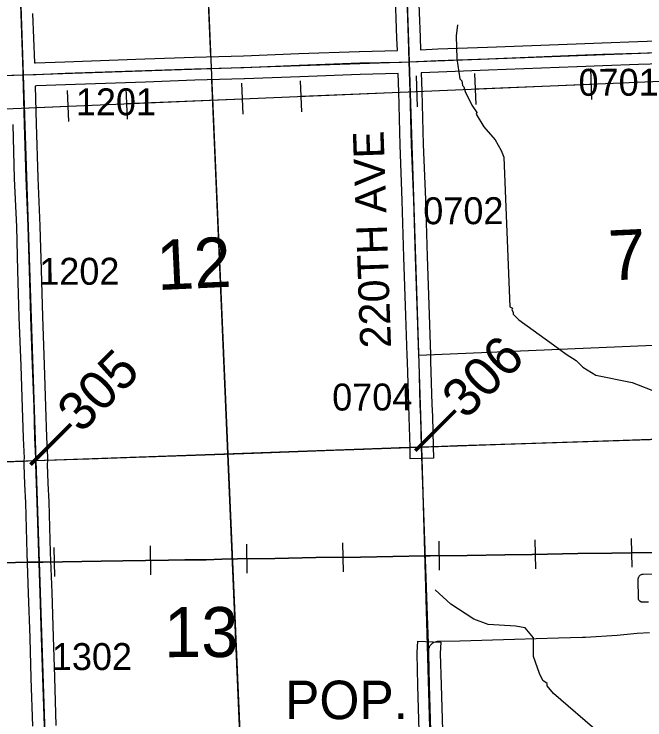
# Model space of a CAD drawing. Extents: x 128.7 to 185.5, y -21.4 to 12.6.
# Drawn here: x 145.187 to 146.826, y -10.071 to -8.237 of the extents above; entities that cross this region are included whole.
import ezdxf

# ---------------------------------------------------------------- set-up
doc = ezdxf.new("R2010")
doc.units = 0
for name, color, linetype in [('tdCoCityStreetMajor', 7, 'Continuous'), ('tdCoCityStreetMinor', 7, 'Continuous'), ('tdCoCorpBndry', 7, 'Continuous'), ('tdCoCorpPopTxt', 7, 'Continuous'), ('tdCoHydroRiver', 7, 'Continuous'), ('tdCoPipe', 7, 'Continuous'), ('tdCoPriCL', 7, 'Continuous'), ('tdCoPrimary', 7, 'Continuous'), ('tdCoPriNonDiv', 7, 'Continuous'), ('tdCoPriNonDivCL', 7, 'Continuous'), ('tdCoRRCL', 7, 'Continuous'), ('tdCoSecRdNmbr', 7, 'Continuous'), ('tdCoSecRdTxt', 7, 'Continuous'), ('tdCoSecRteBand', 7, 'Continuous'), ('tdCoSecRteCL', 7, 'Continuous'), ('tdCoSectLine', 7, 'Continuous'), ('tdCoSectLinePart', 7, 'Continuous'), ('tdCoSectNmbr', 7, 'Continuous'), ('tdCoSurfGravel', 7, 'Continuous'), ('tdCoTwpBndry', 7, 'Continuous'), ('tdCoTwpBndryShd', 7, 'Continuous'), ('tdStHwyPriRefPost1', 7, 'Continuous'), ('tdStHwyPriRefPost5', 7, 'Continuous')]:
    doc.layers.add(name, color=color, linetype=linetype)

msp = doc.modelspace()

# ---------------------------------------------------------------- linework, layer by layer
at = {"layer": 'tdCoCityStreetMajor'}
msp.add_lwpolyline([(146.2641, -9.8973), (146.2646, -9.8868), (146.2654, -9.8836), (146.2658, -9.8826), (146.2666, -9.8806), (146.2681, -9.8777), (146.2701, -9.8751), (146.2724, -9.8728), (146.275, -9.8707), (146.2778, -9.8691), (146.2809, -9.8678), (146.284, -9.867), (146.2873, -9.8666), (146.345, -9.8656), (146.487, -9.8612), (146.5436, -9.8594), (146.6009, -9.8577), (146.664, -9.8557), (146.6717, -9.8555), (146.7534, -9.8503), (146.8056, -9.8454), (146.8377, -9.8433)], dxfattribs=at)
at = {"layer": 'tdCoCityStreetMinor'}
msp.add_lwpolyline([(146.835, -9.7647), (146.8236, -9.7652), (146.8157, -9.7645), (146.8128, -9.7623), (146.8101, -9.7596), (146.8091, -9.7574), (146.8086, -9.7038), (146.809, -9.7015), (146.8099, -9.6993), (146.8111, -9.6973), (146.8127, -9.6955), (146.8146, -9.6941), (146.8168, -9.693), (146.819, -9.6924), (146.8214, -9.6923), (146.9073, -9.6898)], dxfattribs=at)
at = {"layer": 'tdCoCorpBndry'}
msp.add_lwpolyline([(146.2705, -10.129), (146.2661, -9.9803), (146.2641, -9.8974), (146.2456, -9.3614), (146.2436, -9.283), (146.2422, -9.2521), (146.239, -9.1399), (146.2385, -9.1228), (147.2342, -9.0804), (147.737, -9.0589), (147.7522, -9.6071), (147.7531, -9.6384), (147.7717, -10.312)], dxfattribs=at)
at = {"layer": 'tdCoHydroRiver'}
for points in [[(146.339, -8.2651), (146.3352, -8.2936), (146.3371, -8.3535), (146.3451, -8.4053), (146.35, -8.4099), (146.352, -8.4225), (146.3553, -8.4255), (146.3588, -8.438), (146.3758, -8.4738), (146.389, -8.4923), (146.3876, -8.4971), (146.4076, -8.5296), (146.4371, -8.5633), (146.4522, -8.5912), (146.4591, -8.6084), (146.475, -8.9977), (146.4814, -9.0006), (146.48, -9.0054), (146.4833, -9.0116), (146.4835, -9.0163), (146.4982, -9.0316), (146.5887, -9.0965), (146.6211, -9.1207), (146.6469, -9.1372), (146.6648, -9.154), (146.6986, -9.175), (146.7924, -9.194), (146.8595, -9.2202)], [(146.7086, -10.1058), (146.5884, -10.0024), (146.572, -9.9825), (146.5718, -9.9762), (146.5605, -9.9686), (146.552, -9.95), (146.5363, -9.9063), (146.5363, -9.8574), (146.5149, -9.8312), (146.4896, -9.8273), (146.4184, -9.8233), (146.3816, -9.8088), (146.322, -9.7697), (146.2813, -9.7331)]]:
    msp.add_lwpolyline(points, dxfattribs=at)
at = {"layer": 'tdCoPipe'}
for p, q in [((146.6883, -8.4587), (146.6849, -8.3782)), ((146.2354, -8.4779), (146.232, -8.3973)), ((146.3874, -8.4715), (146.384, -8.391)), ((145.7825, -8.497), (145.7791, -8.4164)), ((145.9345, -8.4906), (145.9311, -8.4102)), ((145.3296, -8.5161), (145.3262, -8.4356)), ((145.4816, -8.5097), (145.4782, -8.4293))]:
    msp.add_line(p, q, dxfattribs=at)
for points in [[(141.1601, -9.4052), (141.1224, -8.4625), (145.143, -8.3469), (145.1432, -8.4836), (145.1432, -8.4836), (147.1541, -8.3987), (147.1541, -8.3987), (147.1261, -7.4066), (149.2539, -7.3111), (149.2196, -6.4561), (150.4341, -6.4227), (150.6653, -6.4146), (150.7655, -6.4047), (150.7905, -6.3931), (150.9328, -6.2039), (151.0021, -6.1768), (151.0811, -6.1651), (151.2121, -6.1436), (151.4086, -6.1336), (151.5974, -6.1255), (151.7034, -6.1214)], [(145.143, -8.3674), (145.1432, -8.4836), (145.3279, -8.4758)], [(146.3857, -8.4312), (146.6866, -8.4185)], [(145.9328, -8.4503), (146.2337, -8.4376)], [(145.4799, -8.4694), (145.7808, -8.4567)]]:
    msp.add_lwpolyline(points, dxfattribs=at)
at = {"layer": 'tdCoPriCL'}
msp.add_lwpolyline([(145.1624, -9.4), (145.2432, -9.3971), (145.265, -9.3963), (145.5034, -9.3882), (145.8087, -9.3773), (146.0176, -9.3699), (146.1878, -9.3633), (146.2452, -9.3614), (146.4512, -9.3547), (146.586, -9.35), (146.6992, -9.3465), (146.8647, -9.3408)], dxfattribs=at)
at = {"layer": 'tdCoPrimary'}
for points in [[(145.1628, -9.4), (145.2436, -9.3971), (145.2654, -9.3963), (145.3813, -9.3926), (145.5038, -9.3882), (145.6328, -9.3838), (145.8091, -9.3773), (145.9174, -9.3734), (146.018, -9.3699), (146.0959, -9.3672), (146.1882, -9.3633), (146.2456, -9.3614), (146.2787, -9.3603), (146.3396, -9.3581), (146.4515, -9.3547), (146.5864, -9.35), (146.6996, -9.3465), (146.8651, -9.3408)], [(146.2456, -9.3614), (146.2787, -9.3603), (146.3396, -9.3581), (146.4515, -9.3547), (146.5864, -9.35), (146.6996, -9.3465), (146.8651, -9.3408), (146.9499, -9.3374), (147.0188, -9.3359)], [(146.2456, -9.3614), (146.2787, -9.3603), (146.3396, -9.3581), (146.4515, -9.3547), (146.5864, -9.35), (146.6996, -9.3465), (146.8651, -9.3408), (146.9499, -9.3374), (147.0188, -9.3359)], [(145.1628, -9.4), (145.2436, -9.3971), (145.2654, -9.3963), (145.3813, -9.3926), (145.5038, -9.3882), (145.6328, -9.3838), (145.8091, -9.3773), (145.9174, -9.3734), (146.018, -9.3699), (146.0959, -9.3672), (146.1882, -9.3633), (146.2456, -9.3614), (146.2456, -9.3614)], [(145.1628, -9.4), (145.2436, -9.3971), (145.2654, -9.3963), (145.3813, -9.3926), (145.5038, -9.3882), (145.6328, -9.3838), (145.8091, -9.3773), (145.9174, -9.3734), (146.018, -9.3699), (146.0959, -9.3672), (146.1882, -9.3633), (146.2456, -9.3614), (146.2456, -9.3614)]]:
    msp.add_lwpolyline(points, dxfattribs=at)
at = {"layer": 'tdCoPriNonDiv'}
msp.add_lwpolyline([(144.7661, -9.4131), (146.0176, -9.3699), (146.586, -9.35), (147.0045, -9.3362)], dxfattribs=at)
at = {"layer": 'tdCoPriNonDivCL'}
msp.add_lwpolyline([(145.1624, -9.4), (145.2432, -9.3971), (145.265, -9.3963), (145.3809, -9.3926), (145.5034, -9.3882), (145.6324, -9.3838), (145.8087, -9.3773), (145.917, -9.3734), (146.0176, -9.3699), (146.0955, -9.3672), (146.1878, -9.3633), (146.2452, -9.3614), (146.2452, -9.3614), (146.2783, -9.3603), (146.3392, -9.3581), (146.4512, -9.3547), (146.586, -9.35), (146.6992, -9.3465), (146.8647, -9.3408)], dxfattribs=at)
msp.add_lwpolyline([(145.1624, -9.4), (145.2432, -9.3971), (145.265, -9.3963), (145.3809, -9.3926), (145.5034, -9.3882), (145.6324, -9.3838), (145.8087, -9.3773), (145.917, -9.3734), (146.0176, -9.3699), (146.0955, -9.3672), (146.1878, -9.3633), (146.2452, -9.3614), (146.2452, -9.3614), (146.2783, -9.3603), (146.3392, -9.3581), (146.4512, -9.3547), (146.586, -9.35), (146.6992, -9.3465), (146.8647, -9.3408)], dxfattribs=at)
at = {"layer": 'tdCoRRCL'}
for p, q in [((146.2922, -9.6817), (146.2914, -9.6067)), ((146.5425, -9.6781), (146.541, -9.6032)), ((146.7923, -9.6741), (146.7912, -9.5992)), ((145.2926, -9.698), (145.2913, -9.623)), ((145.5426, -9.6938), (145.5413, -9.6188)), ((145.7922, -9.6894), (145.7916, -9.6144)), ((146.0424, -9.6857), (146.0414, -9.6108))]:
    msp.add_line(p, q, dxfattribs=at)
for points in [[(146.8458, -9.6358), (146.7402, -9.6374), (146.6513, -9.6385), (146.5331, -9.6408), (146.4621, -9.6421), (146.364, -9.6434), (146.2676, -9.6445), (146.255, -9.6442), (146.1708, -9.6463), (146.0869, -9.6476), (145.9708, -9.6492), (145.8641, -9.6513), (145.7671, -9.6521), (145.7265, -9.6534), (145.6859, -9.6545), (145.6306, -9.655), (145.5881, -9.6555), (145.5288, -9.6566), (145.4696, -9.6571), (145.413, -9.6584), (145.2622, -9.661), (145.2237, -9.6613), (145.1236, -9.6631)], [(145.1236, -9.6631), (145.2237, -9.6613), (145.2622, -9.661), (145.413, -9.6584), (145.4696, -9.6571), (145.5288, -9.6566), (145.5881, -9.6555), (145.6306, -9.655), (145.6859, -9.6545), (145.7265, -9.6534), (145.7671, -9.6521), (145.8641, -9.6513), (145.9708, -9.6492), (146.0869, -9.6476), (146.1708, -9.6463), (146.255, -9.6442), (146.2676, -9.6445), (146.364, -9.6434), (146.4621, -9.6421), (146.5331, -9.6408), (146.6513, -9.6385), (146.7402, -9.6374), (146.8458, -9.6358)]]:
    msp.add_lwpolyline(points, dxfattribs=at)
at = {"layer": 'tdCoSecRteBand'}
for points in [[(145.24, -8.3638), (145.2431, -8.3637), (145.3185, -8.3607), (145.3186, -8.3607), (145.3186, -8.3607), (145.5263, -8.3533), (145.5263, -8.3533), (145.5263, -8.3533), (145.655, -8.3489), (145.6551, -8.3489), (145.6552, -8.3489), (145.783, -8.3452), (145.9266, -8.3395), (145.9267, -8.3395), (145.9267, -8.3395), (146.0838, -8.3336), (146.084, -8.3336), (146.0843, -8.3336), (146.1827, -8.3316), (146.1817, -8.2992), (146.177, -8.1701)], [(146.237, -8.168), (146.2416, -8.2971), (146.2416, -8.2972), (146.2416, -8.2973), (146.2427, -8.3293)], [(145.2353, -8.2349), (145.24, -8.3638)], [(146.2427, -8.3293), (146.2874, -8.3274), (146.2874, -8.3274), (146.2875, -8.3274), (146.417, -8.3228), (146.647, -8.3139), (146.7145, -8.3112), (146.7146, -8.3112), (146.7148, -8.3112), (146.807, -8.3082), (146.9277, -8.304)], [(146.9298, -8.364), (146.809, -8.3682), (146.809, -8.3682), (146.8089, -8.3682), (146.7168, -8.3711), (146.6494, -8.3738), (146.6493, -8.3738), (146.6493, -8.3738), (146.4192, -8.3827), (146.4192, -8.3827), (146.4192, -8.3827), (146.2898, -8.3874), (146.2446, -8.3893), (146.2446, -8.3895), (146.2461, -8.4371), (146.2461, -8.4372), (146.2461, -8.4373), (146.2498, -8.5757), (146.2555, -8.719), (146.2555, -8.7192), (146.2555, -8.7193), (146.2597, -8.8664), (146.2651, -9.0177), (146.2651, -9.0178), (146.2651, -9.0178), (146.2685, -9.1218), (146.269, -9.1389), (146.269, -9.139), (146.269, -9.139), (146.2722, -9.251), (146.2736, -9.2817), (146.2736, -9.2819), (146.2736, -9.2822), (146.2756, -9.3607), (146.2763, -9.3906), (146.2163, -9.3921)], [(146.2163, -9.3921), (146.2156, -9.3622), (146.2136, -9.284), (146.2123, -9.2534), (146.2123, -9.2532), (146.2123, -9.253), (146.2091, -9.1408), (146.2085, -9.1237), (146.2051, -9.0198), (146.1997, -8.8685), (146.1997, -8.8684), (146.1997, -8.8683), (146.1955, -8.7212), (146.1898, -8.5778), (146.1898, -8.5776), (146.1898, -8.5774), (146.1861, -8.4389), (146.1846, -8.3915), (146.0858, -8.3936), (145.929, -8.3995), (145.7852, -8.4051), (145.7851, -8.4052), (145.7849, -8.4052), (145.657, -8.4089), (145.5284, -8.4133), (145.3208, -8.4207), (145.2454, -8.4236), (145.2453, -8.4236), (145.2453, -8.4236), (145.242, -8.4238), (145.2418, -8.4238), (145.2418, -8.424), (145.2445, -8.5224), (145.2484, -8.662), (145.2538, -8.7871), (145.2538, -8.7873), (145.2538, -8.7875), (145.257, -8.9017), (145.2605, -9.0226), (145.2652, -9.1483), (145.2652, -9.1483), (145.2652, -9.1484), (145.2689, -9.2566), (145.2689, -9.2567), (145.2689, -9.2567), (145.2713, -9.3359), (145.2738, -9.389), (145.2738, -9.3901), (145.2738, -9.3913), (145.2736, -9.398), (145.2733, -9.4066), (145.275, -9.4557), (145.2772, -9.5038), (145.2772, -9.5041), (145.2773, -9.5043), (145.2812, -9.6362), (145.2849, -9.7394), (145.2849, -9.7395), (145.2849, -9.7395), (145.2886, -9.8552), (145.2886, -9.8552), (145.2886, -9.8552), (145.2918, -9.96), (145.2957, -10.0854)], [(145.2358, -10.0874), (145.2318, -9.9619), (145.2318, -9.9619), (145.2318, -9.9619), (145.2286, -9.8571), (145.2249, -9.7415), (145.2212, -9.6382), (145.2212, -9.6382), (145.2212, -9.6381), (145.2173, -9.5064), (145.2151, -9.4583), (145.215, -9.4581), (145.215, -9.458), (145.2133, -9.4076), (145.2133, -9.4067), (145.2133, -9.4057), (145.2136, -9.3962), (145.2138, -9.3906), (145.2114, -9.3385), (145.2113, -9.3382), (145.2113, -9.338), (145.2089, -9.2586), (145.2052, -9.1505), (145.2005, -9.0247), (145.2005, -9.0246), (145.2005, -9.0245), (145.1971, -8.9034), (145.1971, -8.9034), (145.1971, -8.9034), (145.1939, -8.7894), (145.1884, -8.6644), (145.1884, -8.6641), (145.1884, -8.6639), (145.1845, -8.5241)], [(146.2405, -10.1298), (146.2361, -9.9812), (146.2361, -9.9811), (146.2361, -9.981), (146.2341, -9.8981), (146.2341, -9.8971), (146.2341, -9.896), (146.2341, -9.8959), (146.2355, -9.866), (146.2955, -9.8688), (146.2941, -9.8978), (146.2961, -9.9795), (146.3005, -10.1281)]]:
    msp.add_lwpolyline(points, dxfattribs=at)
at = {"layer": 'tdCoSecRteCL'}
for points in [[(146.2136, -8.3605), (146.2117, -8.2982), (146.207, -8.169), (146.2025, -8.0235), (146.1971, -7.8805), (146.1965, -7.8586)], [(145.211, -8.3948), (145.2108, -8.3861), (145.2053, -8.2359), (145.2009, -8.1149), (145.1972, -7.9975), (145.194, -7.8932)], [(146.2136, -8.3605), (146.2886, -8.3574), (146.4181, -8.3527), (146.6482, -8.3439), (146.7157, -8.3411), (146.808, -8.3382), (146.9288, -8.334), (147.0657, -8.3286), (147.2091, -8.3239)], [(145.211, -8.3948), (145.2442, -8.3937), (145.3197, -8.3907), (145.5273, -8.3833), (145.6561, -8.3789), (145.784, -8.3752), (145.9278, -8.3695), (146.0849, -8.3636), (146.1932, -8.3614), (146.2136, -8.3605)], [(146.2456, -9.3614), (146.2436, -9.283), (146.2422, -9.2521), (146.239, -9.1399), (146.2385, -9.1228), (146.2351, -9.0188), (146.2297, -8.8674), (146.2255, -8.7202), (146.2198, -8.5766), (146.2161, -8.4381), (146.2136, -8.3605)], [(143.2095, -8.4601), (143.2285, -8.4595), (143.4186, -8.4536), (143.5631, -8.4494), (143.6876, -8.4457), (143.8916, -8.4405), (144.0031, -8.4368), (144.1219, -8.4331), (144.2669, -8.4292), (144.3624, -8.426), (144.4701, -8.4213), (144.5621, -8.4173), (144.6719, -8.4131), (144.732, -8.4112), (144.8931, -8.4058), (144.9907, -8.4023), (145.0768, -8.3996), (145.1816, -8.3959), (145.211, -8.3948)], [(145.2767, -10.3983), (145.2749, -10.3454), (145.2722, -10.265), (145.2695, -10.1841), (145.2658, -10.0865), (145.2618, -9.961), (145.2586, -9.8562), (145.2549, -9.7405), (145.2512, -9.6372), (145.2473, -9.5052), (145.245, -9.4569), (145.2433, -9.4066), (145.2436, -9.3971), (145.2438, -9.3903), (145.2413, -9.3371), (145.2389, -9.2576), (145.2352, -9.1494), (145.2305, -9.0236), (145.227, -8.9025), (145.2238, -8.7883), (145.2184, -8.6631), (145.2145, -8.5232), (145.211, -8.3948)], [(146.2749, -10.3634), (146.2744, -10.2811), (146.2732, -10.2373), (146.2705, -10.129), (146.2661, -9.9803), (146.2641, -9.8974), (146.2641, -9.8973)]]:
    msp.add_lwpolyline(points, dxfattribs=at)
at = {"layer": 'tdCoSectLine'}
for points in [[(146.1796, -7.3579), (146.2133, -8.3605)], [(145.1769, -7.3938), (145.2106, -8.3948)], [(146.2133, -8.3605), (147.2075, -8.3239)], [(145.2106, -8.3948), (146.2133, -8.3605)], [(146.2133, -8.3605), (146.2452, -9.3614)], [(144.2073, -8.4308), (145.2106, -8.3948)], [(145.2106, -8.3948), (145.2432, -9.3971)], [(146.2452, -9.3614), (147.2444, -9.3296)], [(145.2432, -9.3971), (146.2452, -9.3614)], [(146.2452, -9.3614), (146.2741, -10.3635)], [(144.2435, -9.43), (145.2432, -9.3971)], [(145.2432, -9.3971), (145.2763, -10.3983)]]:
    msp.add_lwpolyline(points, dxfattribs=at)
at = {"layer": 'tdCoSectLinePart'}
for points in [[(145.2732, -9.396), (146.215, -9.3625)], [(144.2435, -9.43), (145.2132, -9.3981)], [(146.2461, -9.3914), (146.2598, -9.8675)]]:
    msp.add_lwpolyline(points, dxfattribs=at)
at = {"layer": 'tdCoSurfGravel'}
msp.add_line((146.2641, -9.8974), (146.2641, -9.8973), dxfattribs=at)
for points in [[(146.2385, -9.1228), (146.2351, -9.0188), (146.2297, -8.8674), (146.2255, -8.7202), (146.2198, -8.5766), (146.2161, -8.4381), (146.2136, -8.3605), (146.2117, -8.2982), (146.207, -8.169), (146.2025, -8.0235), (146.1971, -7.8805), (146.1965, -7.8586), (146.1944, -7.7895), (146.1924, -7.7197), (146.1897, -7.6408), (146.1843, -7.4931), (146.18, -7.3579)], [(145.2658, -10.0865), (145.2618, -9.961), (145.2586, -9.8562), (145.2549, -9.7405), (145.2512, -9.6372), (145.2473, -9.5052), (145.245, -9.4569), (145.2433, -9.4066), (145.2436, -9.3971), (145.2438, -9.3903), (145.2413, -9.3371), (145.2389, -9.2576), (145.2352, -9.1494), (145.2305, -9.0236), (145.227, -8.9025), (145.2238, -8.7883), (145.2184, -8.6631), (145.2145, -8.5232), (145.211, -8.3948), (145.2108, -8.3861), (145.2053, -8.2359)], [(145.211, -8.3948), (145.2442, -8.3937), (145.3197, -8.3907), (145.5273, -8.3833), (145.6561, -8.3789), (145.784, -8.3752), (145.9278, -8.3695), (146.0849, -8.3636), (146.1932, -8.3614), (146.2136, -8.3605), (146.2886, -8.3574), (146.4181, -8.3527), (146.6482, -8.3439), (146.7157, -8.3411), (146.808, -8.3382), (146.9288, -8.334)], [(143.2095, -8.4601), (143.2285, -8.4595), (143.4186, -8.4536), (143.5631, -8.4494), (143.6876, -8.4457), (143.8916, -8.4405), (144.0031, -8.4368), (144.1219, -8.4331), (144.2669, -8.4292), (144.3624, -8.426), (144.4701, -8.4213), (144.5621, -8.4173), (144.6719, -8.4131), (144.732, -8.4112), (144.8931, -8.4058), (144.9907, -8.4023), (145.0768, -8.3996), (145.1816, -8.3959), (145.211, -8.3948)], [(146.2456, -9.3614), (146.2436, -9.283), (146.2422, -9.2521), (146.239, -9.1399), (146.2385, -9.1228)], [(146.2749, -10.3634), (146.2744, -10.2811), (146.2732, -10.2373), (146.2705, -10.129), (146.2661, -9.9803), (146.2641, -9.8974)]]:
    msp.add_lwpolyline(points, dxfattribs=at)
at = {"layer": 'tdCoTwpBndry'}
for points in [[(145.698, -8.347), (145.679, -7.9063)], [(145.7843, -10.3501), (145.7006, -8.4088)]]:
    msp.add_lwpolyline(points, dxfattribs=at)
at = {"layer": 'tdCoTwpBndryShd'}
msp.add_lwpolyline([(145.6562, -7.3766), (145.6798, -7.9257), (145.6983, -8.3554), (145.7848, -10.3621), (145.8056, -11.4012), (145.8383, -12.3992), (145.8518, -13.146), (146.153, -13.1454), (146.1544, -13.861)], dxfattribs=at)

# ---------------------------------------------------------------- texts
at = {"layer": 'tdCoCorpPopTxt'}
msp.add_text('POP.', height=0.1, dxfattribs=at).set_placement((145.8909, -10.0688))
at = {"layer": 'tdCoSecRdNmbr'}
for s, rotation, p in [('0701', 0.1112, (146.6534, -8.4492)), ('1201', 0.1102, (145.3476, -8.5)), ('0702', 0.1109, (146.2501, -8.783)), ('1202', 0.1101, (145.2525, -8.9403)), ('0704', 0.1109, (146.0135, -9.267)), ('1302', 0.1101, (145.2852, -9.9414))]:
    msp.add_text(s, height=0.07, rotation=rotation, dxfattribs=at).set_placement(p)
at = {"layer": 'tdCoSecRdTxt'}
msp.add_text('220TH AVE', height=0.08, rotation=92, dxfattribs=at).set_placement((146.1665, -9.1035))
at = {"layer": 'tdCoSectNmbr'}
for s, rotation, p in [('7', 2.6636, (146.7339, -8.9291)), ('12', 2.6629, (145.5602, -8.9541)), ('13', 0.1105, (145.5767, -9.9078))]:
    msp.add_text(s, height=0.13, rotation=rotation, dxfattribs=at).set_placement(p)
at = {"layer": 'tdStHwyPriRefPost1'}
for s, p in [('‒‒306', (146.2551, -9.3976)), ('‒‒305', (145.2558, -9.4333))]:
    msp.add_text(s, height=0.1, rotation=45, dxfattribs=at).set_placement(p)
at = {"layer": 'tdStHwyPriRefPost5'}
msp.add_text('‒‒305', height=0.1, rotation=45, dxfattribs=at).set_placement((145.2558, -9.4333))

doc.saveas('drawing.dxf')
